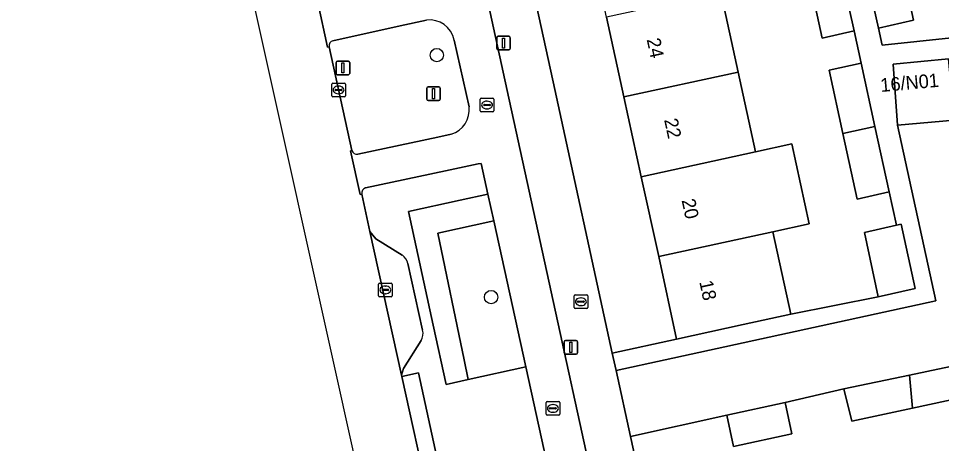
# Model space of a CAD drawing. Extents: x 160554 to 161248, y 385329 to 386506.
# Drawn here: x 160783.9 to 160851.7, y 385493.8 to 385525.1 of the extents above; entities that cross this region are included whole.
import ezdxf

# ---------------------------------------------------------------- set-up
doc = ezdxf.new("R2010")
doc.units = 0
for name, color, linetype in [('IMGEO_Berm_groen', 7, 'Continuous'), ('IMGEO_Boom', 7, 'Continuous'), ('IMGEO_Brandkraan', 7, 'Continuous'), ('IMGEO_Erf', 7, 'Continuous'), ('IMGEO_Fietspad_gesloten', 7, 'Continuous'), ('IMGEO_Kolk', 7, 'Continuous'), ('IMGEO_Lichtmast', 7, 'Continuous'), ('IMGEO_Muur', 7, 'Continuous'), ('IMGEO_Pand', 7, 'Continuous'), ('IMGEO_Pand_nummerreeks', 7, 'Continuous'), ('IMGEO_Parkeervlak_open', 7, 'Continuous'), ('IMGEO_Rijbaan_lokaal_gesloten', 7, 'Continuous'), ('IMGEO_Rijbaan_lokaal_open', 7, 'Continuous'), ('IMGEO_Rioolput', 7, 'Continuous'), ('IMGEO_Verkeerseiland_groen', 7, 'Continuous'), ('IMGEO_Voetpad_open', 7, 'Continuous')]:
    doc.layers.add(name, color=color, linetype=linetype)

msp = doc.modelspace()

# ---------------------------------------------------------------- linework, layer by layer
at = {"layer": 'IMGEO_Berm_groen'}
for points in [[(160814.674, 385509.284), (160818.791, 385510.199), (160818.358, 385512.155), (160816.327, 385511.719), (160812.517, 385510.893), (160814.343, 385502.549), (160815.297, 385498.189), (160816.91, 385498.545), (160816.622, 385500)], [(160818.791, 385510.199), (160814.674, 385509.284), (160816.622, 385500), (160816.91, 385498.545), (160821.163, 385499.485)]]:
    msp.add_lwpolyline(points, close=True, dxfattribs=at)
at = {"layer": 'IMGEO_Boom'}
for centre in [(160814.612, 385522.371), (160818.598, 385504.6)]:
    msp.add_circle(centre, 0.489, dxfattribs=at)
at = {"layer": 'IMGEO_Brandkraan'}
for p, q in [((160824.696, 385503.836), (160824.696, 385504.688)), ((160824.771, 385504.762), (160825.623, 385504.762)), ((160825.184, 385504.542), (160825.209, 385504.542)), ((160825.697, 385504.688), (160825.697, 385503.836)), ((160824.955, 385504.256), (160824.955, 385504.268)), ((160825.393, 385504.219), (160824.995, 385504.219)), ((160824.998, 385504.305), (160825.396, 385504.305)), ((160825.207, 385503.982), (160825.182, 385503.982)), ((160825.439, 385504.268), (160825.439, 385504.256)), ((160825.623, 385503.762), (160824.771, 385503.762))]:
    msp.add_line(p, q, dxfattribs=at)
for points in [[(160824.696, 385503.836), (160824.696, 385504.688)], [(160824.771, 385504.762), (160825.623, 385504.762)], [(160825.697, 385504.688), (160825.697, 385503.836)], [(160825.623, 385503.762), (160824.771, 385503.762)]]:
    msp.add_lwpolyline(points, dxfattribs=at)
for centre, radius, start, end in [((160824.773, 385504.686), 0.0765, 91.55205, 178.44795), ((160824.773, 385504.686), 0.0765, 91.55205, 178.44795), ((160825.621, 385504.686), 0.0765, 1.55205, 88.44795), ((160825.621, 385504.686), 0.0765, 1.55205, 88.44795), ((160824.773, 385503.838), 0.0765, 181.55205, 268.44795), ((160824.773, 385503.838), 0.0765, 181.55205, 268.44795), ((160824.995, 385504.265), 0.0403, 85.87752, 175.75265), ((160824.992, 385504.255), 0.0366, 178.93798, 274.71019), ((160825.396, 385504.262), 0.043, 264.86636, 352.45326), ((160825.4, 385504.267), 0.0386, 1.73085, 96.63898), ((160825.621, 385503.838), 0.0765, 271.55205, 358.44795), ((160825.621, 385503.838), 0.0765, 271.55205, 358.44795)]:
    msp.add_arc(centre, radius, start, end, dxfattribs=at)
for centre, major_axis, ratio, start_param, end_param in [((160825.183, 385504.262), (-0.387, 0.002), 0.722429, 4.712389, 7.853982), ((160825.208, 385504.262), (-0.39, 0.002), 0.717154, 1.570796, 4.712389)]:
    msp.add_ellipse(centre, major_axis=major_axis, ratio=ratio, start_param=start_param, end_param=end_param, dxfattribs=at)
at = {"layer": 'IMGEO_Erf'}
msp.add_lwpolyline([(160825.815, 385531.03), (160824.541, 385536.893), (160823.266, 385542.756), (160821.992, 385548.619), (160820.718, 385554.482), (160819.401, 385560.539), (160814.62, 385559.472), (160814.813, 385558.575), (160823.152, 385520.412), (160827.507, 385500.485), (160832.229, 385501.521), (160830.913, 385507.577), (160829.638, 385513.44), (160828.364, 385519.303), (160827.09, 385525.166)], close=True, dxfattribs=at)
for points in [[(160848.651, 385529.482), (160849.649, 385524.929), (160847.058, 385524.341), (160847.33, 385523.103), (160852.438, 385523.647)], [(160835.489, 385526.992), (160836.764, 385521.129), (160838.038, 385515.266), (160840.7, 385515.845), (160841.975, 385509.982), (160839.313, 385509.403), (160840.629, 385503.347), (160847.056, 385504.621), (160846.03, 385509.355), (160848.395, 385509.891), (160847.862, 385512.324), (160845.502, 385511.789), (160844.457, 385516.614), (160843.451, 385521.256), (160845.788, 385521.786), (160845.27, 385524.149), (160842.938, 385523.62), (160841.908, 385528.372)], [(160854.211, 385497.44), (160849.566, 385496.443), (160845.097, 385495.483), (160844.514, 385497.855), (160840.212, 385496.857), (160840.709, 385494.556), (160836.412, 385493.627), (160835.914, 385495.928), (160828.847, 385494.356), (160832.655, 385476.932)]]:
    msp.add_lwpolyline(points, dxfattribs=at)
at = {"layer": 'IMGEO_Fietspad_gesloten'}
for points in [[(160849.485, 385383.807), (160839.957, 385427.534), (160836.029, 385445.427), (160829.308, 385476.198), (160819.791, 385519.776), (160811.66, 385556.955), (160808.2, 385573.089)], [(160805.973, 385526.253), (160805.866, 385526.229), (160806.582, 385522.96), (160806.689, 385522.984)], [(160806.975, 385523.426), (160811.912, 385524.514), (160813.843, 385524.941)], [(160815.88, 385523.479), (160816.983, 385518.584)], [(160815.665, 385516.561), (160814.69, 385516.352), (160808.816, 385515.084)], [(160808.366, 385515.377), (160808.259, 385515.353), (160808.987, 385512.133), (160809.094, 385512.157)], [(160809.378, 385512.616), (160815.235, 385513.872), (160817.636, 385514.38), (160817.872, 385514.42), (160818.358, 385512.155), (160818.791, 385510.199), (160821.163, 385499.485), (160822.507, 385493.325), (160826.889, 385473.236), (160827.248, 385471.591), (160832.41, 385447.928), (160832.92, 385445.589), (160838.681, 385419.199), (160839.03, 385417.6), (160846.159, 385384.941), (160846.51, 385383.335), (160852.421, 385355.951), (160854.045, 385348.406), (160855, 385343.917)]]:
    msp.add_lwpolyline(points, dxfattribs=at)
for centre, radius, start, end in [((160814.073, 385523.112), 1.844, 11.4865, 97.17782), ((160807.077, 385523.047), 0.393, 105.01974, 189.16978), ((160815.117, 385518.359), 1.879, 286.9427, 6.88819), ((160808.767, 385515.5), 0.419, 197.12187, 276.74093), ((160809.491, 385512.229), 0.404, 106.28557, 190.22126)]:
    msp.add_arc(centre, radius, start, end, dxfattribs=at)
at = {"layer": 'IMGEO_Kolk'}
for p, q in [((160806.887, 385519.385), (160806.887, 385520.237)), ((160806.962, 385520.311), (160807.814, 385520.311)), ((160807.888, 385520.237), (160807.888, 385519.385)), ((160807.146, 385519.805), (160807.146, 385519.817)), ((160807.584, 385519.768), (160807.186, 385519.768)), ((160807.189, 385519.854), (160807.587, 385519.854)), ((160807.398, 385519.531), (160807.373, 385519.531)), ((160807.375, 385520.091), (160807.4, 385520.091)), ((160807.63, 385519.817), (160807.63, 385519.805)), ((160807.814, 385519.311), (160806.962, 385519.311)), ((160810.327, 385504.702), (160810.327, 385505.554)), ((160810.402, 385505.628), (160811.254, 385505.628)), ((160810.815, 385505.408), (160810.84, 385505.408)), ((160811.328, 385505.554), (160811.328, 385504.702)), ((160811.254, 385504.628), (160810.402, 385504.628)), ((160810.586, 385505.122), (160810.586, 385505.134)), ((160811.024, 385505.085), (160810.626, 385505.085)), ((160810.629, 385505.171), (160811.027, 385505.171)), ((160810.838, 385504.848), (160810.813, 385504.848)), ((160811.07, 385505.134), (160811.07, 385505.122))]:
    msp.add_line(p, q, dxfattribs=at)
for points in [[(160806.887, 385519.385), (160806.887, 385520.237)], [(160806.962, 385520.311), (160807.814, 385520.311)], [(160807.888, 385520.237), (160807.888, 385519.385)], [(160807.814, 385519.311), (160806.962, 385519.311)], [(160810.327, 385504.702), (160810.327, 385505.554)], [(160810.402, 385505.628), (160811.254, 385505.628)], [(160811.328, 385505.554), (160811.328, 385504.702)], [(160811.254, 385504.628), (160810.402, 385504.628)]]:
    msp.add_lwpolyline(points, dxfattribs=at)
for centre, radius, start, end in [((160806.964, 385520.235), 0.0765, 91.55205, 178.44795), ((160806.964, 385520.235), 0.0765, 91.55205, 178.44795), ((160807.812, 385520.235), 0.0765, 1.55205, 88.44795), ((160807.812, 385520.235), 0.0765, 1.55205, 88.44795), ((160807.186, 385519.814), 0.0403, 85.87752, 175.75265), ((160807.183, 385519.804), 0.0366, 178.93798, 274.71019), ((160807.587, 385519.811), 0.043, 264.86636, 352.45326), ((160807.591, 385519.816), 0.0386, 1.73085, 96.63898), ((160806.964, 385519.387), 0.0765, 181.55205, 268.44795), ((160806.964, 385519.387), 0.0765, 181.55205, 268.44795), ((160807.812, 385519.387), 0.0765, 271.55205, 358.44795), ((160807.812, 385519.387), 0.0765, 271.55205, 358.44795), ((160810.404, 385505.552), 0.0765, 91.55205, 178.44795), ((160810.404, 385505.552), 0.0765, 91.55205, 178.44795), ((160811.252, 385505.552), 0.0765, 1.55205, 88.44795), ((160811.252, 385505.552), 0.0765, 1.55205, 88.44795), ((160810.404, 385504.704), 0.0765, 181.55205, 268.44795), ((160810.404, 385504.704), 0.0765, 181.55205, 268.44795), ((160810.626, 385505.131), 0.0403, 85.87752, 175.75265), ((160810.623, 385505.121), 0.0366, 178.93798, 274.71019), ((160811.027, 385505.128), 0.043, 264.86636, 352.45326), ((160811.031, 385505.133), 0.0386, 1.73085, 96.63898), ((160811.252, 385504.704), 0.0765, 271.55205, 358.44795), ((160811.252, 385504.704), 0.0765, 271.55205, 358.44795)]:
    msp.add_arc(centre, radius, start, end, dxfattribs=at)
for centre, major_axis, ratio, start_param, end_param in [((160807.374, 385519.811), (-0.387, 0.002), 0.722429, 4.712389, 7.853982), ((160807.399, 385519.811), (-0.39, 0.002), 0.717154, 1.570796, 4.712389), ((160810.814, 385505.128), (-0.387, 0.002), 0.722429, 4.712389, 7.853982), ((160810.839, 385505.128), (-0.39, 0.002), 0.717154, 1.570796, 4.712389)]:
    msp.add_ellipse(centre, major_axis=major_axis, ratio=ratio, start_param=start_param, end_param=end_param, dxfattribs=at)
at = {"layer": 'IMGEO_Lichtmast'}
for p, q in [((160819.016, 385522.85), (160819.016, 385523.65)), ((160819.016, 385523.65), (160819.016, 385522.85)), ((160819.116, 385523.75), (160819.906, 385523.75)), ((160819.906, 385523.75), (160819.116, 385523.75)), ((160820.006, 385523.65), (160820.006, 385522.85)), ((160820.006, 385522.85), (160820.006, 385523.65)), ((160819.906, 385522.75), (160819.116, 385522.75)), ((160819.116, 385522.75), (160819.906, 385522.75)), ((160807.217, 385521.032), (160807.217, 385521.832)), ((160807.217, 385521.832), (160807.217, 385521.032)), ((160807.317, 385521.932), (160808.107, 385521.932)), ((160808.107, 385521.932), (160807.317, 385521.932)), ((160808.207, 385521.832), (160808.207, 385521.032)), ((160808.207, 385521.032), (160808.207, 385521.832)), ((160808.107, 385520.932), (160807.317, 385520.932)), ((160807.317, 385520.932), (160808.107, 385520.932)), ((160813.868, 385519.142), (160813.868, 385519.942)), ((160813.868, 385519.942), (160813.868, 385519.142)), ((160813.968, 385520.042), (160814.758, 385520.042)), ((160814.758, 385520.042), (160813.968, 385520.042)), ((160814.858, 385519.942), (160814.858, 385519.142)), ((160814.858, 385519.142), (160814.858, 385519.942)), ((160814.758, 385519.042), (160813.968, 385519.042)), ((160813.968, 385519.042), (160814.758, 385519.042)), ((160823.959, 385500.507), (160823.959, 385501.307)), ((160823.959, 385501.307), (160823.959, 385500.507)), ((160824.059, 385501.407), (160824.849, 385501.407)), ((160824.849, 385501.407), (160824.059, 385501.407)), ((160824.949, 385501.307), (160824.949, 385500.507)), ((160824.949, 385500.507), (160824.949, 385501.307)), ((160824.849, 385500.407), (160824.059, 385500.407)), ((160824.059, 385500.407), (160824.849, 385500.407))]:
    msp.add_line(p, q, dxfattribs=at)
for points in [[(160819.436, 385523.625), (160819.586, 385523.625), (160819.586, 385522.875), (160819.436, 385522.875), (160819.436, 385523.625)], [(160807.637, 385521.807), (160807.787, 385521.807), (160807.787, 385521.057), (160807.637, 385521.057), (160807.637, 385521.807)], [(160814.288, 385519.917), (160814.438, 385519.917), (160814.438, 385519.167), (160814.288, 385519.167), (160814.288, 385519.917)], [(160824.379, 385501.282), (160824.529, 385501.282), (160824.529, 385500.532), (160824.379, 385500.532), (160824.379, 385501.282)]]:
    msp.add_lwpolyline(points, dxfattribs=at)
for centre, start, end in [((160819.116, 385523.65), 90, 180), ((160819.116, 385523.65), 90, 180), ((160819.906, 385523.65), 0, 90), ((160819.906, 385523.65), 360, 90), ((160819.116, 385522.85), 180, 270), ((160819.116, 385522.85), 180, 270), ((160819.906, 385522.85), 270, 0), ((160819.906, 385522.85), 270, 0), ((160807.317, 385521.832), 90, 180), ((160807.317, 385521.832), 90, 180), ((160808.107, 385521.832), 0, 90), ((160808.107, 385521.832), 360, 90), ((160807.317, 385521.032), 180, 270), ((160807.317, 385521.032), 180, 270), ((160808.107, 385521.032), 270, 0), ((160808.107, 385521.032), 270, 0), ((160813.968, 385519.942), 90, 180), ((160813.968, 385519.942), 90, 180), ((160814.758, 385519.942), 0, 90), ((160814.758, 385519.942), 360, 90), ((160813.968, 385519.142), 180, 270), ((160813.968, 385519.142), 180, 270), ((160814.758, 385519.142), 270, 0), ((160814.758, 385519.142), 270, 0), ((160824.059, 385501.307), 90, 180), ((160824.059, 385501.307), 90, 180), ((160824.849, 385501.307), 0, 90), ((160824.849, 385501.307), 360, 90), ((160824.059, 385500.507), 180, 270), ((160824.059, 385500.507), 180, 270), ((160824.849, 385500.507), 270, 0), ((160824.849, 385500.507), 270, 0)]:
    msp.add_arc(centre, 0.1, start, end, dxfattribs=at)
at = {"layer": 'IMGEO_Muur'}
msp.add_lwpolyline([(160847.056, 385504.621), (160840.629, 385503.347)], dxfattribs=at)
at = {"layer": 'IMGEO_Pand'}
for points in [[(160845.955, 385529.251), (160847.058, 385524.341), (160849.649, 385524.929), (160848.651, 385529.482)], [(160844.234, 385528.877), (160841.908, 385528.372), (160842.938, 385523.62), (160845.27, 385524.149)], [(160836.764, 385521.129), (160835.489, 385526.992), (160827.09, 385525.166), (160828.364, 385519.303)], [(160845.788, 385521.786), (160843.451, 385521.256), (160844.457, 385516.614), (160846.809, 385517.126)], [(160848.46, 385517.218), (160852.623, 385517.592), (160852.215, 385522.108), (160848.142, 385521.699)], [(160828.364, 385519.303), (160829.638, 385513.44), (160838.038, 385515.266), (160836.764, 385521.129)], [(160846.809, 385517.126), (160844.457, 385516.614), (160845.502, 385511.789), (160847.862, 385512.324)], [(160838.038, 385515.266), (160829.638, 385513.44), (160830.913, 385507.577), (160839.313, 385509.403), (160841.975, 385509.982), (160840.7, 385515.845)], [(160848.724, 385509.966), (160848.395, 385509.891), (160846.03, 385509.355), (160847.056, 385504.621), (160849.762, 385505.235)], [(160830.913, 385507.577), (160832.229, 385501.521), (160837.115, 385502.583), (160840.629, 385503.347), (160839.313, 385509.403)], [(160849.566, 385496.443), (160854.211, 385497.44), (160853.634, 385499.777), (160849.345, 385498.873)], [(160849.345, 385498.873), (160844.514, 385497.855), (160845.097, 385495.483), (160849.566, 385496.443)], [(160840.212, 385496.857), (160835.914, 385495.928), (160836.412, 385493.627), (160840.709, 385494.556)]]:
    msp.add_lwpolyline(points, close=True, dxfattribs=at)
at = {"layer": 'IMGEO_Parkeervlak_open'}
for points in [[(160812.058, 385507.691), (160810.133, 385508.873), (160809.69, 385509.409), (160812.015, 385498.878), (160812.149, 385499.345), (160813.448, 385501.415)], [(160813.567, 385502.16), (160812.487, 385507.057)]]:
    msp.add_lwpolyline(points, dxfattribs=at)
for centre, radius, start, end in [((160811.489, 385506.844), 1.021, 12.06342, 56.10555), ((160812.729, 385501.912), 0.874, 325.36261, 16.48683)]:
    msp.add_arc(centre, radius, start, end, dxfattribs=at)
at = {"layer": 'IMGEO_Rijbaan_lokaal_gesloten'}
for points in [[(160715.986, 385920.097), (160719.827, 385902.586), (160732.663, 385844.066), (160734.272, 385836.538), (160774.456, 385648.538), (160783.981, 385603.977), (160786.986, 385589.919), (160802.685, 385519.246), (160829.424, 385398.876), (160836.967, 385359.152), (160838.712, 385333.406), (160857.818, 385334.076)], [(160814.034, 385489.763), (160812.038, 385498.774), (160812.015, 385498.878), (160809.69, 385509.409), (160809.094, 385512.157), (160808.987, 385512.133), (160808.259, 385515.353), (160808.366, 385515.377), (160806.689, 385522.984), (160806.582, 385522.96), (160805.866, 385526.229), (160805.973, 385526.253), (160792.048, 385590.284), (160786.885, 385614.09), (160786.759, 385614.588), (160786.539, 385615.58), (160765.423, 385712.202)]]:
    msp.add_lwpolyline(points, dxfattribs=at)
at = {"layer": 'IMGEO_Rijbaan_lokaal_open'}
msp.add_lwpolyline([(160852.623, 385517.592), (160848.46, 385517.218), (160851.286, 385504.324), (160831.389, 385500), (160827.784, 385499.217), (160828.847, 385494.356), (160835.914, 385495.928), (160840.212, 385496.857), (160844.514, 385497.855), (160849.345, 385498.873), (160853.634, 385499.777)], dxfattribs=at)
at = {"layer": 'IMGEO_Rioolput'}
for p, q in [((160817.8, 385518.28), (160817.8, 385519.132)), ((160817.875, 385519.206), (160818.727, 385519.206)), ((160818.102, 385518.749), (160818.5, 385518.749)), ((160818.288, 385518.986), (160818.313, 385518.986)), ((160818.801, 385519.132), (160818.801, 385518.28)), ((160818.727, 385518.206), (160817.875, 385518.206)), ((160818.059, 385518.7), (160818.059, 385518.712)), ((160818.497, 385518.663), (160818.099, 385518.663)), ((160818.311, 385518.426), (160818.286, 385518.426)), ((160818.543, 385518.712), (160818.543, 385518.7)), ((160822.64, 385495.999), (160822.64, 385496.851)), ((160822.715, 385496.925), (160823.567, 385496.925)), ((160822.899, 385496.419), (160822.899, 385496.431)), ((160823.337, 385496.382), (160822.939, 385496.382)), ((160822.942, 385496.468), (160823.34, 385496.468)), ((160823.128, 385496.705), (160823.153, 385496.705)), ((160823.383, 385496.431), (160823.383, 385496.419)), ((160823.641, 385496.851), (160823.641, 385495.999)), ((160823.567, 385495.925), (160822.715, 385495.925)), ((160823.151, 385496.145), (160823.126, 385496.145))]:
    msp.add_line(p, q, dxfattribs=at)
for points in [[(160817.8, 385518.28), (160817.8, 385519.132)], [(160817.875, 385519.206), (160818.727, 385519.206)], [(160818.801, 385519.132), (160818.801, 385518.28)], [(160818.727, 385518.206), (160817.875, 385518.206)], [(160822.64, 385495.999), (160822.64, 385496.851)], [(160822.715, 385496.925), (160823.567, 385496.925)], [(160823.641, 385496.851), (160823.641, 385495.999)], [(160823.567, 385495.925), (160822.715, 385495.925)]]:
    msp.add_lwpolyline(points, dxfattribs=at)
for centre, radius, start, end in [((160817.877, 385519.13), 0.0765, 91.55205, 178.44795), ((160817.877, 385519.13), 0.0765, 91.55205, 178.44795), ((160818.099, 385518.709), 0.0403, 85.87752, 175.75265), ((160818.504, 385518.711), 0.0386, 1.73085, 96.63898), ((160818.725, 385519.13), 0.0765, 1.55205, 88.44795), ((160818.725, 385519.13), 0.0765, 1.55205, 88.44795), ((160817.877, 385518.282), 0.0765, 181.55205, 268.44795), ((160817.877, 385518.282), 0.0765, 181.55205, 268.44795), ((160818.096, 385518.699), 0.0366, 178.93798, 274.71019), ((160818.5, 385518.706), 0.043, 264.86636, 352.45326), ((160818.725, 385518.282), 0.0765, 271.55205, 358.44795), ((160818.725, 385518.282), 0.0765, 271.55205, 358.44795), ((160822.717, 385496.849), 0.0765, 91.55205, 178.44795), ((160822.717, 385496.849), 0.0765, 91.55205, 178.44795), ((160822.939, 385496.428), 0.0403, 85.87752, 175.75265), ((160822.936, 385496.418), 0.0366, 178.93798, 274.71019), ((160823.34, 385496.425), 0.043, 264.86636, 352.45326), ((160823.344, 385496.43), 0.0386, 1.73085, 96.63898), ((160823.565, 385496.849), 0.0765, 1.55205, 88.44795), ((160823.565, 385496.849), 0.0765, 1.55205, 88.44795), ((160822.717, 385496.001), 0.0765, 181.55205, 268.44795), ((160822.717, 385496.001), 0.0765, 181.55205, 268.44795), ((160823.565, 385496.001), 0.0765, 271.55205, 358.44795), ((160823.565, 385496.001), 0.0765, 271.55205, 358.44795)]:
    msp.add_arc(centre, radius, start, end, dxfattribs=at)
for centre, major_axis, ratio, start_param, end_param in [((160818.287, 385518.706), (-0.387, 0.002), 0.722429, 4.712389, 7.853982), ((160818.312, 385518.706), (-0.39, 0.002), 0.717154, 1.570796, 4.712389), ((160823.127, 385496.425), (-0.387, 0.002), 0.722429, 4.712389, 7.853982), ((160823.152, 385496.425), (-0.39, 0.002), 0.717154, 1.570796, 4.712389)]:
    msp.add_ellipse(centre, major_axis=major_axis, ratio=ratio, start_param=start_param, end_param=end_param, dxfattribs=at)
at = {"layer": 'IMGEO_Verkeerseiland_groen'}
for points in [[(160813.843, 385524.941), (160811.912, 385524.514), (160806.975, 385523.426)], [(160806.689, 385522.984), (160808.366, 385515.377)], [(160816.983, 385518.584), (160815.88, 385523.479)], [(160808.816, 385515.084), (160814.69, 385516.352), (160815.665, 385516.561)]]:
    msp.add_lwpolyline(points, dxfattribs=at)
for centre, radius, start, end in [((160814.073, 385523.112), 1.844, 11.4865, 97.17782), ((160807.077, 385523.047), 0.393, 105.01974, 189.16978), ((160815.117, 385518.359), 1.879, 286.9427, 6.88819), ((160808.767, 385515.5), 0.419, 197.12187, 276.74093)]:
    msp.add_arc(centre, radius, start, end, dxfattribs=at)
at = {"layer": 'IMGEO_Voetpad_open'}
for points in [[(160808.2, 385573.089), (160811.66, 385556.955), (160819.791, 385519.776), (160829.308, 385476.198), (160832.655, 385476.932), (160828.847, 385494.356), (160827.784, 385499.217), (160827.507, 385500.485), (160823.152, 385520.412), (160814.813, 385558.575), (160814.62, 385559.472), (160814.339, 385560.78), (160811.247, 385575.177), (160810.343, 385580.284), (160810.139, 385588.021)], [(160852.438, 385523.647), (160847.33, 385523.103), (160847.058, 385524.341), (160845.955, 385529.251)], [(160844.234, 385528.877), (160845.27, 385524.149), (160845.788, 385521.786), (160846.809, 385517.126), (160847.862, 385512.324), (160848.395, 385509.891), (160848.724, 385509.966), (160849.762, 385505.235), (160847.056, 385504.621), (160840.629, 385503.347), (160837.115, 385502.583), (160832.229, 385501.521), (160827.507, 385500.485), (160827.784, 385499.217), (160831.389, 385500), (160851.286, 385504.324), (160848.46, 385517.218), (160848.142, 385521.699), (160852.215, 385522.108)], [(160812.517, 385510.893), (160816.327, 385511.719), (160818.358, 385512.155), (160817.872, 385514.42), (160817.636, 385514.38), (160815.235, 385513.872), (160809.378, 385512.616)], [(160809.094, 385512.157), (160809.69, 385509.409), (160810.133, 385508.873), (160812.058, 385507.691)], [(160822.507, 385493.325), (160821.163, 385499.485), (160816.91, 385498.545), (160815.297, 385498.189), (160814.343, 385502.549), (160812.517, 385510.893)], [(160812.487, 385507.057), (160813.567, 385502.16)], [(160813.448, 385501.415), (160812.149, 385499.345), (160812.015, 385498.878), (160812.038, 385498.774), (160813.254, 385499.045), (160815.223, 385490.019), (160814.034, 385489.763), (160814.068, 385489.603)]]:
    msp.add_lwpolyline(points, dxfattribs=at)
msp.add_lwpolyline([(160812.038, 385498.774), (160814.034, 385489.763), (160815.223, 385490.019), (160813.254, 385499.045)], close=True, dxfattribs=at)
for centre, radius, start, end in [((160809.491, 385512.229), 0.404, 106.28557, 190.22126), ((160811.489, 385506.844), 1.021, 12.06342, 56.10555), ((160812.729, 385501.912), 0.874, 325.36261, 16.48683)]:
    msp.add_arc(centre, radius, start, end, dxfattribs=at)

# ---------------------------------------------------------------- texts
at = {"layer": 'IMGEO_Pand_nummerreeks'}
for s, rotation, p in [('24', 282.26292, (160830.026, 385523.519)), ('16/N01', 5.09984, (160847.25, 385519.661)), ('22', 282.26292, (160831.309, 385517.62)), ('20', 282.26109, (160832.593, 385511.713)), ('18', 282.26292, (160833.894, 385505.722))]:
    msp.add_text(s, height=1, rotation=rotation, dxfattribs=at).set_placement(p)

doc.saveas('drawing.dxf')
